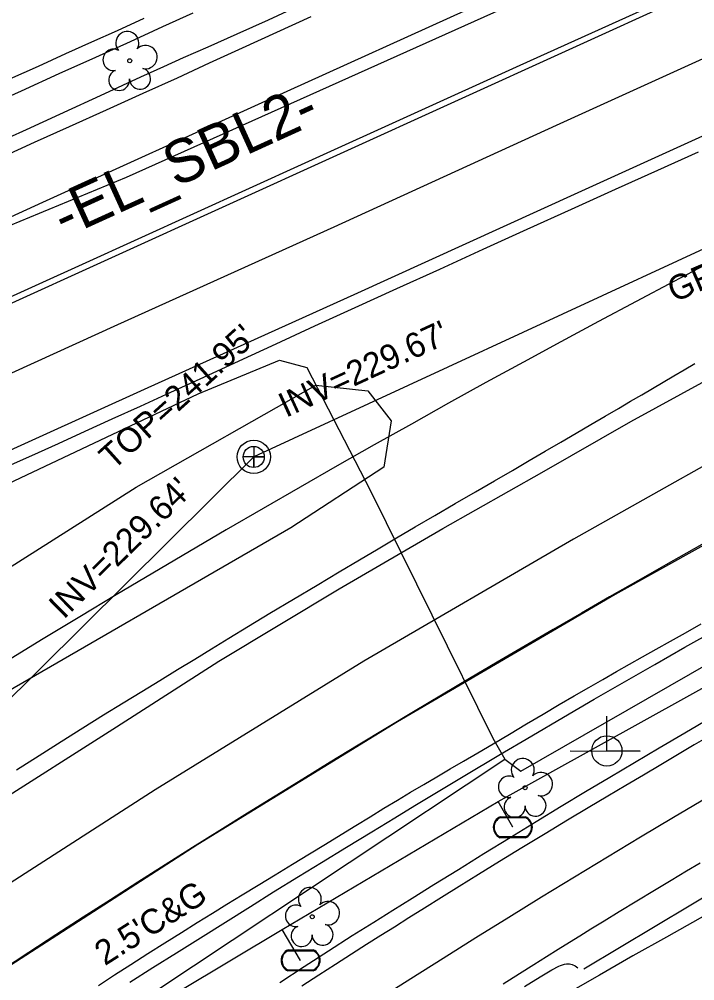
# Model space of a CAD drawing. Extents: x 2100323 to 2109811, y 740376 to 749755.
# Drawn here: x 2107317.1 to 2107426.4, y 745779 to 745934.6 of the extents above; entities that cross this region are included whole.
import ezdxf

# ---------------------------------------------------------------- set-up
doc = ezdxf.new("R2010")
doc.units = 0
for name, color, linetype in [('Exist Horizontal Alignment', 7, 'Continuous'), ('Exist Horizontal Alignment Direction Label', 7, 'Continuous'), ('Exist Right of Way Line', 7, 'Continuous'), ('Exist Roads Change in Surface', 7, 'Continuous'), ('Exist Roads Curbs', 7, 'Continuous'), ('Exist Roads EOP', 7, 'Continuous'), ('Exist Roads EOP Text', 7, 'Continuous'), ('Exist Roads EOT', 7, 'Continuous'), ('Exist Utilities Gas UG Line SUE LOS B', 7, 'Continuous'), ('Exist Utilities Gas UG Line SUE LOS C', 7, 'Continuous'), ('Exist Utilities Power Joint Use Telephone CELL', 7, 'Continuous'), ('Exist Utilities Sanitary Sewer Manhole CELL', 7, 'Continuous'), ('Exist Utilities Sanitary Sewer Manhole Text', 7, 'Continuous'), ('Exist Utilities Sanitary Sewer UG Line', 7, 'Continuous'), ('Exist Utilities Sanitary Sewer UG Line Invert Elevation', 7, 'Continuous'), ('Exist Utilities Water Meter CELL', 7, 'Continuous'), ('Exist Utilities Water UG Line SUE LOS B', 7, 'Continuous'), ('Exist Vegetation Tree CELL', 7, 'Continuous'), ('Exist Vegetation Woods Line', 7, 'Continuous'), ('Exist Vegetation Woods Line Text', 7, 'Continuous')]:
    doc.layers.add(name, color=color, linetype=linetype)

msp = doc.modelspace()

# ---------------------------------------------------------------- linework, layer by layer
at = {"layer": 'Exist Horizontal Alignment'}
msp.add_line((2107195.48, 745833.93), (2107506.76, 745975.47), dxfattribs=at)
for centre, radius, start, end in [((2108313.04, 744202.32), 1909.86, 114.45205, 140.95358), ((2108362.3, 744184.07), 1909.86, 114.45205, 134.63361), ((2108316.9, 744300.91), 1750, 114.37835, 127.46403)]:
    msp.add_arc(centre, radius, start, end, dxfattribs=at)
at = {"layer": 'Exist Right of Way Line'}
msp.add_arc((2108313.04, 744202.32), 1817.25, 114.45205, 127.03221, dxfattribs=at)
at = {"layer": 'Exist Roads Change in Surface'}
msp.add_lwpolyline([(2107437.36, 745798.1), (2107408.48, 745780.87)], dxfattribs=at)
at = {"layer": 'Exist Roads Curbs'}
for points in [[(2107315.39, 745915.45), (2107318.27, 745916.75), (2107323.64, 745919.22), (2107330.93, 745922.57), (2107336.74, 745925.23), (2107340.5, 745926.94), (2107343.66, 745928.36), (2107347.64, 745930.13), (2107352.37, 745932.22), (2107357.42, 745934.48), (2107362.69, 745936.88)], [(2107345.17, 745935.53), (2107340.28, 745933.32), (2107335.03, 745930.94), (2107329.43, 745928.4), (2107323.48, 745925.71), (2107317.36, 745922.94), (2107311.23, 745920.17)], [(2107334.96, 745778.74), (2107338.71, 745781.1), (2107342.52, 745783.49), (2107346.43, 745785.93), (2107350.46, 745788.46), (2107354.52, 745791.02), (2107358.24, 745793.34), (2107362.29, 745795.84), (2107365.99, 745798.11), (2107370.05, 745800.59), (2107374.16, 745803.1), (2107377.86, 745805.36), (2107381.11, 745807.33), (2107384.64, 745809.46), (2107389.23, 745812.2), (2107394.7, 745815.46), (2107400.08, 745818.63), (2107405.2, 745821.63), (2107410.18, 745824.52), (2107415.09, 745827.37), (2107419.96, 745830.17), (2107424.85, 745832.96), (2107429.78, 745835.73)], [(2107429.06, 745821.5), (2107424.86, 745819.03), (2107420.7, 745816.59), (2107416.67, 745814.22), (2107412.72, 745811.89), (2107408.77, 745809.56), (2107404.82, 745807.2), (2107400.75, 745804.72), (2107396.53, 745802.12), (2107392.3, 745799.49), (2107388.18, 745796.94), (2107384.22, 745794.5), (2107380.67, 745792.3), (2107377.56, 745790.37), (2107374.48, 745788.43), (2107370.99, 745786.23), (2107367.15, 745783.77), (2107363.22, 745781.23), (2107359.25, 745778.63)], [(2107398.9, 745778.05), (2107401.43, 745779.6), (2107403.29, 745780.72), (2107404.41, 745781.34), (2107404.69, 745781.47), (2107405.04, 745781.58), (2107405.36, 745781.67), (2107405.66, 745781.74), (2107405.82, 745781.74), (2107406.19, 745781.71), (2107406.39, 745781.67), (2107406.61, 745781.6), (2107407.08, 745781.37), (2107407.53, 745781.07)]]:
    msp.add_lwpolyline(points, dxfattribs=at)
at = {"layer": 'Exist Roads EOP'}
for points in [[(2107364.3, 745934.97), (2107358.75, 745932.43), (2107353.19, 745929.88), (2107347.84, 745927.44), (2107342.62, 745925.06), (2107337.07, 745922.55), (2107331.12, 745919.86), (2107325.14, 745917.16), (2107319.5, 745914.6), (2107314.08, 745912.14)], [(2107315.57, 745924.93), (2107320.18, 745927), (2107324.63, 745929), (2107328.83, 745930.89), (2107332.99, 745932.77), (2107337.32, 745934.75)], [(2107426.97, 745913.07), (2107420.39, 745910.11), (2107413.55, 745907.02), (2107406.43, 745903.8), (2107399.23, 745900.53), (2107392.12, 745897.29), (2107385.11, 745894.1), (2107378.18, 745890.94), (2107371.42, 745887.86), (2107364.9, 745884.88), (2107358.63, 745882.01), (2107352.61, 745879.25), (2107346.9, 745876.62), (2107341.57, 745874.18), (2107336.63, 745871.91), (2107332.06, 745869.83), (2107327.71, 745867.84), (2107323.38, 745865.88), (2107319.08, 745863.93), (2107314.81, 745862.01)], [(2107316.64, 745813.1), (2107320.28, 745815.42), (2107323.88, 745817.7), (2107327.38, 745819.9), (2107330.72, 745821.99), (2107333.91, 745823.96), (2107336.94, 745825.81), (2107339.85, 745827.58), (2107342.7, 745829.32), (2107345.48, 745831.02), (2107348.19, 745832.69), (2107351.02, 745834.43), (2107354.19, 745836.35), (2107357.67, 745838.44), (2107361.49, 745840.72), (2107365.33, 745843.01), (2107368.89, 745845.13), (2107372.18, 745847.09), (2107375.2, 745848.88), (2107378.14, 745850.63), (2107381.2, 745852.42), (2107384.38, 745854.28), (2107387.67, 745856.19), (2107390.94, 745858.08), (2107394.02, 745859.87), (2107396.91, 745861.56), (2107399.63, 745863.15), (2107402.23, 745864.67), (2107404.76, 745866.15), (2107407.23, 745867.59), (2107409.63, 745869), (2107411.93, 745870.33), (2107414.07, 745871.58), (2107416.04, 745872.74), (2107417.86, 745873.8), (2107419.59, 745874.82), (2107421.32, 745875.84), (2107423.03, 745876.85), (2107424.74, 745877.86), (2107426.46, 745878.87)], [(2107329.89, 745778.23), (2107332.5, 745779.92), (2107335.16, 745781.63), (2107337.89, 745783.37), (2107340.65, 745785.13), (2107343.33, 745786.81), (2107345.89, 745788.41), (2107348.34, 745789.93), (2107350.71, 745791.38), (2107353.18, 745792.89), (2107355.78, 745794.47), (2107358.51, 745796.12), (2107361.33, 745797.83), (2107364.06, 745799.49), (2107366.68, 745801.09), (2107369.17, 745802.63), (2107371.56, 745804.11), (2107373.87, 745805.53), (2107376.12, 745806.9), (2107378.31, 745808.22), (2107380.44, 745809.48), (2107382.57, 745810.74), (2107384.7, 745812), (2107386.84, 745813.25), (2107389, 745814.51), (2107391.31, 745815.87), (2107393.79, 745817.33), (2107396.43, 745818.89), (2107399.21, 745820.55), (2107401.9, 745822.14), (2107404.48, 745823.66), (2107406.94, 745825.09), (2107409.29, 745826.45), (2107411.56, 745827.75), (2107413.76, 745829.01), (2107415.9, 745830.21), (2107417.98, 745831.38), (2107420.18, 745832.61), (2107422.5, 745833.91), (2107424.94, 745835.28), (2107427.5, 745836.71)], [(2107428.97, 745818.69), (2107426.36, 745817.15), (2107423.67, 745815.56), (2107420.93, 745813.93), (2107418.13, 745812.27), (2107415.28, 745810.58), (2107412.35, 745808.84), (2107409.21, 745806.97), (2107405.83, 745804.94), (2107402.22, 745802.76), (2107398.43, 745800.46), (2107394.82, 745798.25), (2107391.45, 745796.18), (2107388.32, 745794.24), (2107385.42, 745792.44), (2107382.7, 745790.74), (2107380.17, 745789.15), (2107377.81, 745787.67), (2107375.6, 745786.28), (2107373.29, 745784.82), (2107370.85, 745783.27), (2107368.28, 745781.62), (2107365.58, 745779.89), (2107362.84, 745778.12)], [(2107395.43, 745778.47), (2107398.07, 745780.14), (2107400.37, 745781.59), (2107402.42, 745782.89), (2107404.35, 745784.11), (2107406.15, 745785.23), (2107407.83, 745786.27), (2107409.61, 745787.36), (2107411.75, 745788.66), (2107414.22, 745790.18), (2107417.05, 745791.89), (2107419.94, 745793.65), (2107422.62, 745795.26), (2107425.09, 745796.74), (2107427.34, 745798.07)]]:
    msp.add_lwpolyline(points, dxfattribs=at)
at = {"layer": 'Exist Roads EOT'}
for points in [[(2107429.09, 745953.94), (2107393.17, 745937.74), (2107356.94, 745921.32), (2107320.83, 745904.91), (2107284.41, 745888.26), (2107248.26, 745871.73), (2107213.17, 745855.77), (2107203.01, 745851), (2107193.82, 745846.76), (2107185.23, 745842.61), (2107177.33, 745838.75), (2107170.03, 745835.15), (2107163.39, 745831.77), (2107156.56, 745828.2), (2107148.85, 745824.13), (2107139.44, 745818.93)], [(2107434.59, 745943.57), (2107398.12, 745927.11), (2107363.3, 745911.29), (2107327.26, 745894.86), (2107290.32, 745878.14), (2107254.25, 745861.8), (2107217.52, 745845.15), (2107183.35, 745828.91), (2107148.35, 745811.04), (2107112.29, 745790.72), (2107077.58, 745769.65)], [(2107440.24, 745933.81), (2107404.03, 745917.39), (2107367.99, 745900.95), (2107333, 745885.1), (2107295.51, 745868.08), (2107259.58, 745851.79), (2107223.93, 745835.66), (2107188.4, 745819.06), (2107152.75, 745800.9), (2107116.84, 745780.9), (2107083.63, 745760.67)], [(2107445.49, 745923.72), (2107407.49, 745906.46), (2107371.23, 745889.95), (2107337.89, 745874.91), (2107302.05, 745858.67), (2107263.61, 745841.14), (2107229.6, 745825.83), (2107204.26, 745814.11), (2107202.83, 745813.62), (2107196.18, 745810.31), (2107186.42, 745805.5), (2107181.35, 745802.76), (2107174.89, 745799.66), (2107171.1, 745797.71), (2107165.57, 745795.12), (2107157.72, 745791), (2107149.86, 745786.83), (2107141.92, 745782.66), (2107134.31, 745778.21), (2107127.4, 745774.24), (2107117.38, 745768.2), (2107112.66, 745765.2)], [(2107190.85, 745722.55), (2107199.45, 745728.79), (2107215.09, 745740.46), (2107230.3, 745751.39), (2107246.82, 745763.07), (2107265.39, 745775.86), (2107283.27, 745787.95), (2107298.37, 745798.03), (2107312.44, 745807.14), (2107332.84, 745820.08), (2107349.38, 745830.67), (2107368.86, 745842.4), (2107385.68, 745852.15), (2107401.66, 745861.21), (2107416.1, 745869.46), (2107439.77, 745882.44)], [(2107442.69, 745870.6), (2107406.8, 745850.44), (2107372.86, 745830.68), (2107339.08, 745809.87), (2107305.42, 745788.22), (2107272.86, 745766.41), (2107240.1, 745743.62), (2107207.73, 745719.94), (2107176.48, 745696.07), (2107145.68, 745671.47), (2107115.52, 745646.13), (2107085.25, 745619.73)], [(2107448.5, 745860.92), (2107413.54, 745841.47), (2107378.34, 745820.88), (2107346.01, 745801.03), (2107313.07, 745779.84), (2107279.73, 745757.44), (2107247.51, 745734.81), (2107214.49, 745710.71), (2107183.61, 745687.12), (2107154.12, 745663.55), (2107122.01, 745636.81), (2107092.13, 745611.11)]]:
    msp.add_lwpolyline(points, dxfattribs=at)
at = {"layer": 'Exist Utilities Gas UG Line SUE LOS B'}
msp.add_lwpolyline([(2106916.45, 745724.72), (2106925.38, 745688.29), (2106937.02, 745690.76), (2106940.47, 745691.34), (2106991.24, 745664.81), (2107031.42, 745702.06), (2107081.15, 745735.47), (2107138.8, 745768.43), (2107209.26, 745807.24), (2107292.45, 745848.66), (2107346.05, 745873.93), (2107359.19, 745879.38), (2107363.65, 745878.23), (2107373.99, 745858.15), (2107393.75, 745818.21), (2107395.68, 745814.84), (2107398.3, 745812.89), (2107453.25, 745844.41), (2107460.11, 745847.54)], dxfattribs=at)
at = {"layer": 'Exist Utilities Gas UG Line SUE LOS C'}
msp.add_lwpolyline([(2107322.21, 745762.19), (2107320.09, 745764.69), (2107395.68, 745814.84)], dxfattribs=at)
at = {"layer": 'Exist Utilities Power Joint Use Telephone CELL'}
msp.add_line((2107412.21, 745816.17), (2107412.21, 745816.17), dxfattribs=at)
msp.add_lwpolyline([(2107406.27, 745816.17), (2107417.61, 745816.13), (2107412.21, 745816.15), (2107412.21, 745821.79)], dxfattribs=at)
msp.add_circle((2107412.21, 745816.17), 2.45, dxfattribs=at)
at = {"layer": 'Exist Utilities Sanitary Sewer Manhole CELL'}
msp.add_lwpolyline([(2107355.04, 745865.45), (2107355.04, 745862.03), (2107355.04, 745863.74), (2107356.75, 745863.74), (2107353.32, 745863.74)], dxfattribs=at)
for radius in [2.69, 1.71]:
    msp.add_circle((2107355.04, 745863.74), radius, dxfattribs=at)
at = {"layer": 'Exist Utilities Sanitary Sewer UG Line'}
for p, q in [((2107603.77, 745978.7), (2107355.04, 745863.74)), ((2107355.03, 745863.74), (2107191.83, 745701.9))]:
    msp.add_line(p, q, dxfattribs=at)
at = {"layer": 'Exist Utilities Water Meter CELL'}
for p, q in [((2107397, 745803.81), (2107397, 745803.81)), ((2107362.63, 745782.28), (2107362.63, 745782.28))]:
    msp.add_line(p, q, dxfattribs=at)
for points in [[(2107394.96, 745805.51), (2107399.03, 745805.51)], [(2107394.96, 745805.38), (2107399.03, 745805.38)], [(2107399.03, 745802.25), (2107394.93, 745802.25)], [(2107399.03, 745802.11), (2107394.93, 745802.11)], [(2107360.6, 745783.98), (2107364.67, 745783.98)], [(2107360.6, 745783.84), (2107364.67, 745783.84)], [(2107364.67, 745780.71), (2107360.57, 745780.71)], [(2107364.67, 745780.58), (2107360.57, 745780.58)]]:
    msp.add_lwpolyline(points, dxfattribs=at)
for centre, radius, start, end in [((2107395.69, 745803.81), 1.86, 113.178, 245.9794), ((2107395.7, 745803.81), 1.73, 115.3009, 243.7824), ((2107398.29, 745803.81), 1.86, 293.6483, 66.3084), ((2107398.3, 745803.81), 1.73, 295.1272, 64.8728), ((2107361.33, 745782.27), 1.86, 113.178, 245.9794), ((2107361.34, 745782.27), 1.73, 115.3009, 243.7824), ((2107363.93, 745782.28), 1.86, 293.6483, 66.3084), ((2107363.94, 745782.28), 1.73, 295.1272, 64.8728)]:
    msp.add_arc(centre, radius, start, end, dxfattribs=at)
at = {"layer": 'Exist Utilities Water UG Line SUE LOS B'}
for points in [[(2106857.8, 745693.2), (2106865.2, 745693.25), (2106888.06, 745692.58), (2106920.27, 745693.17), (2106957.43, 745695.54), (2106970.04, 745707.19), (2106984.66, 745720.95), (2107009.07, 745740.54), (2107055.91, 745772.36), (2107107.18, 745803.22), (2107170.55, 745837.94), (2107234.22, 745867.57), (2107334.45, 745909.01), (2107454.48, 745962.85), (2107546.22, 746004.77), (2107586.83, 746022.82), (2107661.24, 746057.67), (2107743.47, 746093.67), (2107900.91, 746164.78), (2108010.65, 746215.64)], [(2107067.53, 745565.53), (2107102.56, 745597.66), (2107145.07, 745633.16), (2107188.12, 745668.18), (2107208.18, 745683.4), (2107211.87, 745686.22), (2107268.09, 745724.39), (2107319.17, 745760.96), (2107342.96, 745777.27), (2107359.64, 745787.27), (2107394.64, 745808.01), (2107441.4, 745833.94), (2107483.12, 745855.85)], [(2107396.99, 745803.81), (2107394.64, 745808.01)], [(2107362.63, 745782.28), (2107359.64, 745787.27)]]:
    msp.add_lwpolyline(points, dxfattribs=at)
at = {"layer": 'Exist Vegetation Tree CELL'}
for p, q in [((2107334.96, 745927.85), (2107334.96, 745927.85)), ((2107398.98, 745810.21), (2107398.98, 745810.21)), ((2107364.51, 745789.33), (2107364.51, 745789.33))]:
    msp.add_line(p, q, dxfattribs=at)
for centre in [(2107334.96, 745927.85), (2107398.98, 745810.21), (2107364.51, 745789.33)]:
    msp.add_circle(centre, 0.326, dxfattribs=at)
for centre, radius, start, end in [((2107334.57, 745930.72), 1.86, 330.1651, 219.7134), ((2107332.35, 745928), 1.73, 62.6636, 279.3457), ((2107337.5, 745928.44), 1.9, 257.1011, 134.1999), ((2107333.25, 745924.73), 1.69, 111.5671, 6.231), ((2107336.63, 745924.95), 1.7, 181.2822, 74.56), ((2107398.6, 745813.08), 1.86, 330.1651, 219.7134), ((2107401.53, 745810.8), 1.9, 257.1011, 134.1999), ((2107396.38, 745810.36), 1.73, 62.6636, 279.3457), ((2107397.28, 745807.09), 1.69, 111.5671, 6.231), ((2107400.66, 745807.31), 1.7, 181.2822, 74.56), ((2107364.12, 745792.2), 1.86, 330.1651, 219.7134), ((2107361.9, 745789.48), 1.73, 62.6636, 279.3457), ((2107367.05, 745789.92), 1.9, 257.1011, 134.1999), ((2107366.18, 745786.43), 1.7, 181.2822, 74.56), ((2107362.8, 745786.21), 1.69, 111.5671, 6.231)]:
    msp.add_arc(centre, radius, start, end, dxfattribs=at)
at = {"layer": 'Exist Vegetation Woods Line'}
msp.add_lwpolyline([(2107197.8, 745765.82), (2107274.98, 745820.18), (2107336.03, 745858.87), (2107365.07, 745875.35), (2107373.5, 745874.44), (2107377.28, 745869.56), (2107376.09, 745862.11), (2107361.07, 745852.25), (2107309.66, 745822.61), (2107257, 745787.84), (2107196.2, 745742.16)], dxfattribs=at)

# ---------------------------------------------------------------- texts
at = {"layer": 'Exist Horizontal Alignment Direction Label'}
msp.add_text('-EL_SBL2-', height=7, rotation=24.4521, dxfattribs=at).set_placement((2107324.4, 745899.14))
at = {"layer": 'Exist Roads EOP Text'}
msp.add_text("2.5'C&G", height=4, rotation=32.3874, dxfattribs=at).set_placement((2107330.93, 745781.32))
at = {"layer": 'Exist Utilities Sanitary Sewer Manhole Text'}
msp.add_text("TOP=241.95'", height=4, rotation=42.0049, dxfattribs=at).set_placement((2107332.28, 745861.48))
at = {"layer": 'Exist Utilities Sanitary Sewer UG Line Invert Elevation'}
for s, rotation, p in [("INV=229.67'", 24.6776, (2107360.25, 745870.05)), ("INV=229.64'", 44.3744, (2107324.27, 745837.35))]:
    msp.add_text(s, height=4, rotation=rotation, dxfattribs=at).set_placement(p)
at = {"layer": 'Exist Vegetation Woods Line Text'}
msp.add_text('GRASS', height=4, rotation=23.4234, dxfattribs=at).set_placement((2107423.13, 745888.7))

doc.saveas('drawing.dxf')
